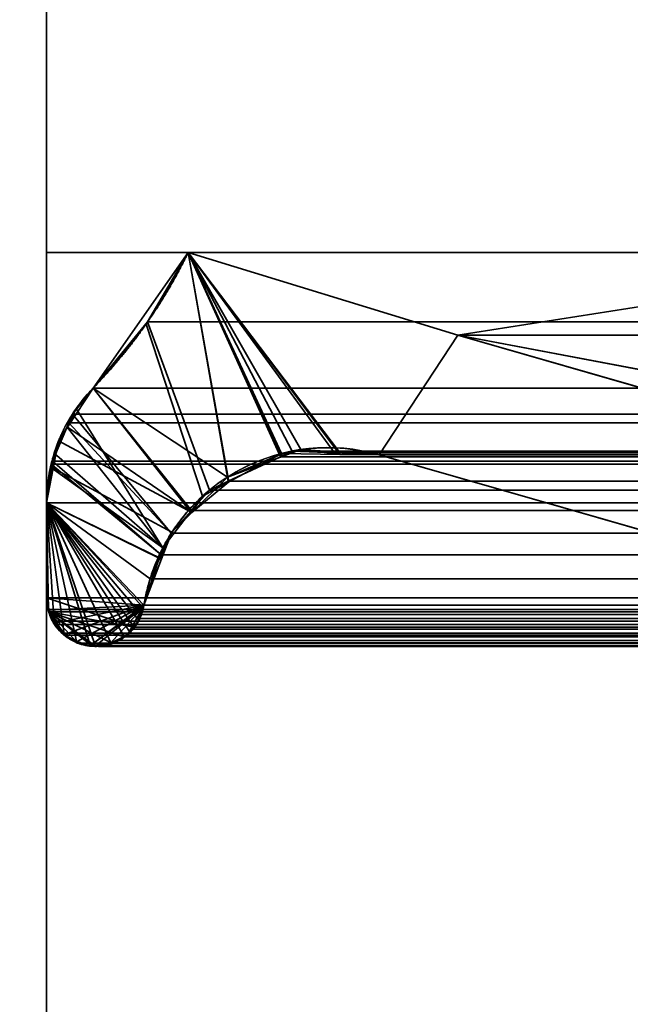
# Model space of a CAD drawing. Header units: millimetres. Extents: x -490 to 6690, y -115 to 132.
# Tile 468 of 656: x 2586.89 to 2589.49, y 0.79 to 4.99. Entities that reach past the tile are written whole.
import ezdxf

# ---------------------------------------------------------------- set-up
doc = ezdxf.new("R2010")
doc.units = ezdxf.units.MM
doc.layers.add('151', color=7, linetype='Continuous', true_color=0xffffff)

# ---------------------------------------------------------------- blocks, each defined once
blk = doc.blocks.new('UG_SURFACE_003')
at = {"layer": '151', "color": 252, "linetype": 'Continuous', "lineweight": 35}
for points in [[(3589.9999, -6.2, 2201.9999), (3589.9999, 113.2, 2201.9999), (2410.0001, 113.2, 2201.9999), (2410.0001, -6.2, 2201.9999)], [(2559.9999, -6.2, 2052), (2559.9999, 113.2, 2052), (3440.0001, 113.2, 2052), (3440.0001, -6.2, 2052)]]:
    blk.add_3dface(points, dxfattribs=at)
blk = doc.blocks.new('UG_SURFACE_183')
at = {"layer": '151', "color": 7, "linetype": 'Continuous', "lineweight": 35}
for points in [[(2586.75, -22, -8), (2586.75, 16, -8), (2586.9999, 16, -8), (2586.9999, -22, -8)], [(2586.9999, -22, 2020), (2586.9999, 16, 2020), (2586.75, 16, 2020.2501), (2586.75, -22, 2020.2501)], [(2586.9999, 16, 2020), (2586.9999, -22, 2020), (2586.9999, -22, -8), (2586.9999, 16, -8)]]:
    blk.add_3dface(points, dxfattribs=at)
blk = doc.blocks.new('UG_SURFACE_187')
at = {"layer": '151', "color": 14, "linetype": 'Continuous', "lineweight": 35}
for points in [[(3417.3, -10, 2024.3001), (3417.3, 19, 2024.3001), (2582.7, 19, 2024.3001), (2582.7, -10, 2024.3001)], [(3413.25, 16.25, 2020.2501), (3413.25, -22, 2020.2501), (2586.75, -22, 2020.2501), (2586.75, 16.25, 2020.2501)]]:
    blk.add_3dface(points, dxfattribs=at)
blk = doc.blocks.new('UG_SURFACE_188')
at = {"layer": '151', "color": 7, "linetype": 'Continuous', "lineweight": 35}
for points in [[(2586.75, 16, 2020.2501), (2586.75, -22, 2020.2501), (3413.25, -22, 2020.2501), (3413.25, 16, 2020.2501)], [(2586.75, -22, 2020.2501), (2586.75, 16, 2020.2501), (2586.9999, 16, 2020), (2586.9999, -22, 2020)], [(3413.0001, 16, 2020), (3413.0001, -22, 2020), (2586.9999, -22, 2020), (2586.9999, 16, 2020)]]:
    blk.add_3dface(points, dxfattribs=at)
blk = doc.blocks.new('UG_SURFACE_195')
at = {"layer": '151', "color": 46, "linetype": 'Continuous', "lineweight": 35}
for points in [[(2587.424, 3.6946, 2019.5761), (2587.6036, 4, -8), (2587.1983, 3.4215, -8)], [(2587.1983, 3.4215, -8), (2587.6036, 4, -8), (2587.7717, 3.0426, -8)], [(2587.424, 3.6946, 2019.5761), (2587.6036, 4, 2019.3963), (2587.6036, 4, -8)], [(2587.6036, 4, 2019.3963), (2587.424, 3.6946, 2019.5761), (2587.6646, 2.9606, 2019.3355), (2587.7774, 3.0214, 2019.2227)], [(2587.6036, 4, 2019.3963), (2591.0001, 4, 2016), (2591.0001, 4, -8), (2587.6036, 4, -8)], [(2587.6036, 4, -8), (2588.7532, 3.6468, -8), (2588.4178, 3.1368, -8), (2588.2492, 3.1481, -8)], [(2587.6036, 4, -8), (2588.0845, 3.1592, -8), (2588.0051, 3.1295, -8)], [(2588.0051, 3.1295, -8), (2587.7717, 3.0426, -8), (2587.6036, 4, -8)], [(2588.2492, 3.1481, -8), (2588.0845, 3.1592, -8), (2587.6036, 4, -8)], [(2588.7532, 3.6468, -8), (2587.6036, 4, -8), (2591.0001, 4, -8)], [(2587.6036, 4, 2019.3963), (2588.0017, 3.1426, 2018.9984), (2588.2504, 3.1391, 2018.7497)], [(2588.2504, 3.1391, 2018.7497), (2588.4178, 3.1368, 2018.5823), (2588.7532, 3.6468, 2018.2469), (2587.6036, 4, 2019.3963)], [(2587.7774, 3.0214, 2019.2227), (2588.0003, 3.1419, 2018.9996), (2587.6036, 4, 2019.3963)], [(2588.0003, 3.1419, 2018.9996), (2588.0017, 3.1426, 2018.9984), (2587.6036, 4, 2019.3963)], [(2591.0001, 4, 2016), (2587.6036, 4, 2019.3963), (2588.7532, 3.6468, 2018.2469)], [(2591.0001, 4, -8), (2594.0709, 3.15, -8), (2591.3918, 3.15, -8), (2588.7532, 3.6468, -8)], [(2588.7532, 3.6468, 2018.2469), (2591.3918, 3.15, 2015.6081), (2594.0709, 3.15, 2012.9292), (2591.0001, 4, 2016)], [(2587.1983, 3.4215, -8), (2587.1983, 3.4215, 2019.8019), (2587.424, 3.6946, 2019.5761)], [(2587.6136, 2.8944, 2019.3863), (2587.6646, 2.9606, 2019.3355), (2587.424, 3.6946, 2019.5761), (2587.1983, 3.4215, 2019.8019)], [(2592.6483, 1.9237, -8), (2588.4178, 3.1368, -8), (2588.7532, 3.6468, -8), (2592.8087, 2.4839, -8)], [(2592.8087, 2.4839, 2014.1912), (2588.7532, 3.6468, 2018.2469), (2588.4178, 3.1368, 2018.5823), (2592.6483, 1.9237, 2014.3518)], [(2588.7532, 3.6468, -8), (2591.3918, 3.15, -8), (2591.3918, 3.15, 2015.6081), (2588.7532, 3.6468, 2018.2469)], [(2592.8087, 2.4839, -8), (2588.7532, 3.6468, -8), (2588.7532, 3.6468, 2018.2469), (2592.8087, 2.4839, 2014.1912)], [(2587.0895, 3.2551, -8), (2587.1265, 3.3349, 2019.8734), (2587.1983, 3.4215, 2019.8019)], [(2587.1983, 3.4215, 2019.8019), (2587.1983, 3.4215, -8), (2587.0895, 3.2551, -8)], [(2587.7717, 3.0426, -8), (2587.6193, 2.8917, -8), (2587.0895, 3.2551, -8), (2587.1983, 3.4215, -8)], [(2587.4951, 2.7402, 2019.505), (2587.6136, 2.8944, 2019.3863), (2587.1983, 3.4215, 2019.8019), (2587.1265, 3.3349, 2019.8734)], [(2587.0895, 3.2551, -8), (2587.0872, 3.2547, 2019.913), (2587.1265, 3.3349, 2019.8734)], [(2587.1265, 3.3349, 2019.8734), (2587.0872, 3.2547, 2019.913), (2587.4951, 2.7402, 2019.505)], [(2587.0514, 3.1966, -8), (2587.0326, 3.1439, 2019.9676), (2587.0872, 3.2547, 2019.913)], [(2587.0872, 3.2547, 2019.913), (2587.0326, 3.1439, 2019.9676), (2587.4951, 2.7402, 2019.505)], [(2587.0872, 3.2547, 2019.913), (2587.0895, 3.2551, -8), (2587.0514, 3.1966, -8)], [(2587.0514, 3.1966, -8), (2587.0895, 3.2551, -8), (2587.6193, 2.8917, -8)], [(2587.0326, 3.1439, 2019.9676), (2587.0514, 3.1966, -8), (2587.0287, 3.08, -8)], [(2587.6193, 2.8917, -8), (2587.5344, 2.8076, -8), (2587.0287, 3.08, -8), (2587.0514, 3.1966, -8)], [(2588.0051, 3.1295, -8), (2588.0845, 3.1592, -8), (2588.0017, 3.1426, 2018.9984)], [(2588.2504, 3.1391, 2018.7497), (2588.0017, 3.1426, 2018.9984), (2588.0845, 3.1592, -8)], [(2588.0845, 3.1592, -8), (2588.2492, 3.1481, -8), (2588.2504, 3.1391, 2018.7497)], [(2587.0287, 3.08, -8), (2587.0228, 3.0804, 2019.9773), (2587.0326, 3.1439, 2019.9676)], [(2587.4951, 2.7402, 2019.505), (2587.0326, 3.1439, 2019.9676), (2587.0228, 3.0804, 2019.9773)], [(2587.7717, 3.0426, -8), (2588.0051, 3.1295, -8), (2588.0003, 3.1419, 2018.9996)], [(2588.0003, 3.1419, 2018.9996), (2587.7774, 3.0214, 2019.2227), (2587.7717, 3.0426, -8)], [(2588.0017, 3.1426, 2018.9984), (2588.0003, 3.1419, 2018.9996), (2588.0051, 3.1295, -8)], [(2588.2492, 3.1481, -8), (2588.4178, 3.1368, -8), (2588.4178, 3.1368, 2018.5823)], [(2588.4178, 3.1368, 2018.5823), (2588.2504, 3.1391, 2018.7497), (2588.2492, 3.1481, -8)], [(2588.4178, 3.1368, -8), (2592.6483, 1.9237, -8), (2592.6483, 1.9237, 2014.3518), (2588.4178, 3.1368, 2018.5823)], [(2586.9999, 2.933, -8), (2586.9999, 2.933, 2020), (2587.0228, 3.0804, 2019.9773)], [(2587.0228, 3.0804, 2019.9773), (2587.0287, 3.08, -8), (2586.9999, 2.933, -8)], [(2587.4805, 2.6958, 2019.5196), (2587.4951, 2.7402, 2019.505), (2587.0228, 3.0804, 2019.9773), (2586.9999, 2.933, 2020)], [(2586.9999, 2.933, -8), (2587.0287, 3.08, -8), (2587.5344, 2.8076, -8), (2587.4906, 2.6934, -8)], [(2587.6193, 2.8917, -8), (2587.7717, 3.0426, -8), (2587.7774, 3.0214, 2019.2227)], [(2587.7774, 3.0214, 2019.2227), (2587.6646, 2.9606, 2019.3355), (2587.6193, 2.8917, -8)], [(2587.6646, 2.9606, 2019.3355), (2587.6136, 2.8944, 2019.3863), (2587.6193, 2.8917, -8)], [(2586.9999, 2.933, -8), (2586.9999, 2.5278, -8), (2586.9999, 2.5278, 2020), (2586.9999, 2.933, 2020)], [(2586.9999, 2.5278, -8), (2586.9999, 2.933, -8), (2587.4906, 2.6934, -8), (2587.415, 2.4958, -8)], [(2586.9999, 2.933, 2020), (2587.1274, 2.3424, 2019.8724), (2587.1837, 2.3206, 2019.8164), (2587.1878, 2.3212, 2019.8123)], [(2586.9999, 2.933, 2020), (2586.9999, 2.5278, 2020), (2587.0054, 2.4808, 2019.9947), (2587.0082, 2.474, 2019.9919)], [(2586.9999, 2.933, 2020), (2587.0745, 2.3719, 2019.9256), (2587.0872, 2.3581, 2019.913), (2587.1274, 2.3424, 2019.8724)], [(2587.0082, 2.474, 2019.9919), (2587.0302, 2.4196, 2019.9697), (2587.0326, 2.4171, 2019.9676), (2586.9999, 2.933, 2020)], [(2586.9999, 2.933, 2020), (2587.2071, 2.3243, 2019.793), (2587.2738, 2.3348, 2019.7263)], [(2587.0326, 2.4171, 2019.9676), (2587.0745, 2.3719, 2019.9256), (2586.9999, 2.933, 2020)], [(2586.9999, 2.933, 2020), (2587.3551, 2.3805, 2019.645), (2587.3935, 2.4312, 2019.6064)], [(2587.1878, 2.3212, 2019.8123), (2587.2071, 2.3243, 2019.793), (2586.9999, 2.933, 2020)], [(2586.9999, 2.933, 2020), (2587.415, 2.4958, 2019.5851), (2587.4805, 2.6958, 2019.5196)], [(2587.3935, 2.4312, 2019.6064), (2587.3942, 2.432, 2019.6059), (2587.4116, 2.4855, 2019.5885), (2586.9999, 2.933, 2020)], [(2587.2738, 2.3348, 2019.7263), (2587.2965, 2.3384, 2019.7036), (2587.3313, 2.3618, 2019.6686), (2586.9999, 2.933, 2020)], [(2587.3313, 2.3618, 2019.6686), (2587.3508, 2.3749, 2019.6493), (2587.3551, 2.3805, 2019.645), (2586.9999, 2.933, 2020)], [(2587.4116, 2.4855, 2019.5885), (2587.415, 2.4958, 2019.5851), (2586.9999, 2.933, 2020)], [(2587.6136, 2.8944, 2019.3863), (2587.4951, 2.7402, 2019.505), (2587.5344, 2.8076, -8)], [(2587.5344, 2.8076, -8), (2587.6193, 2.8917, -8), (2587.6136, 2.8944, 2019.3863)], [(2587.4906, 2.6934, -8), (2587.5344, 2.8076, -8), (2587.4951, 2.7402, 2019.505)], [(2587.4951, 2.7402, 2019.505), (2587.4805, 2.6958, 2019.5196), (2587.4906, 2.6934, -8)], [(2587.415, 2.4958, -8), (2587.4906, 2.6934, -8), (2587.4805, 2.6958, 2019.5196)], [(2587.4805, 2.6958, 2019.5196), (2587.415, 2.4958, 2019.5851), (2587.415, 2.4958, -8)], [(2586.9999, 2.5278, -8), (2587.0116, 2.4742, -8), (2587.0082, 2.474, 2019.9919)], [(2587.0082, 2.474, 2019.9919), (2587.0054, 2.4808, 2019.9947), (2586.9999, 2.5278, -8)], [(2587.0054, 2.4808, 2019.9947), (2586.9999, 2.5278, 2020), (2586.9999, 2.5278, -8)], [(2587.415, 2.4958, -8), (2587.0116, 2.4742, -8), (2586.9999, 2.5278, -8)], [(2587.0354, 2.4189, -8), (2587.0187, 2.4414, -8), (2587.0116, 2.4742, -8), (2587.415, 2.4958, -8)], [(2587.0731, 2.3696, -8), (2587.0714, 2.3705, -8), (2587.0354, 2.4189, -8), (2587.415, 2.4958, -8)], [(2587.415, 2.4958, -8), (2587.1279, 2.3393, -8), (2587.0731, 2.3696, -8)], [(2587.415, 2.4958, -8), (2587.1882, 2.3248, -8), (2587.1489, 2.3278, -8), (2587.1279, 2.3393, -8)], [(2587.1882, 2.3248, -8), (2587.415, 2.4958, -8), (2587.4109, 2.4854, -8)], [(2587.2078, 2.3233, -8), (2587.1882, 2.3248, -8), (2587.4109, 2.4854, -8)], [(2587.4109, 2.4854, -8), (2587.2726, 2.334, -8), (2587.2371, 2.321, -8), (2587.2078, 2.3233, -8)], [(2587.2726, 2.334, -8), (2587.4109, 2.4854, -8), (2587.3523, 2.383, -8), (2587.3303, 2.3613, -8)], [(2587.4109, 2.4854, -8), (2587.3904, 2.4323, -8), (2587.3833, 2.4133, -8), (2587.3523, 2.383, -8)], [(2587.3904, 2.4323, -8), (2587.4109, 2.4854, -8), (2587.4116, 2.4855, 2019.5885)], [(2587.4116, 2.4855, 2019.5885), (2587.3942, 2.432, 2019.6059), (2587.3904, 2.4323, -8)], [(2587.4109, 2.4854, -8), (2587.415, 2.4958, -8), (2587.415, 2.4958, 2019.5851)], [(2587.415, 2.4958, 2019.5851), (2587.4116, 2.4855, 2019.5885), (2587.4109, 2.4854, -8)], [(2587.0302, 2.4196, 2019.9697), (2587.0082, 2.474, 2019.9919), (2587.0116, 2.4742, -8)], [(2587.0116, 2.4742, -8), (2587.0187, 2.4414, -8), (2587.0302, 2.4196, 2019.9697)], [(2587.0187, 2.4414, -8), (2587.0354, 2.4189, -8), (2587.0326, 2.4171, 2019.9676)], [(2587.0326, 2.4171, 2019.9676), (2587.0302, 2.4196, 2019.9697), (2587.0187, 2.4414, -8)], [(2587.0745, 2.3719, 2019.9256), (2587.0326, 2.4171, 2019.9676), (2587.0354, 2.4189, -8)], [(2587.0354, 2.4189, -8), (2587.0714, 2.3705, -8), (2587.0745, 2.3719, 2019.9256)], [(2587.3523, 2.383, -8), (2587.3833, 2.4133, -8), (2587.3935, 2.4312, 2019.6064)], [(2587.3935, 2.4312, 2019.6064), (2587.3551, 2.3805, 2019.645), (2587.3523, 2.383, -8)], [(2587.3833, 2.4133, -8), (2587.3904, 2.4323, -8), (2587.3935, 2.4312, 2019.6064)], [(2587.3942, 2.432, 2019.6059), (2587.3935, 2.4312, 2019.6064), (2587.3904, 2.4323, -8)], [(2587.0714, 2.3705, -8), (2587.0731, 2.3696, -8), (2587.0745, 2.3719, 2019.9256)], [(2587.0872, 2.3581, 2019.913), (2587.0745, 2.3719, 2019.9256), (2587.0731, 2.3696, -8)], [(2587.0731, 2.3696, -8), (2587.1279, 2.3393, -8), (2587.1274, 2.3424, 2019.8724)], [(2587.1274, 2.3424, 2019.8724), (2587.0872, 2.3581, 2019.913), (2587.0731, 2.3696, -8)], [(2587.2726, 2.334, -8), (2587.3201, 2.3513, -8), (2587.3313, 2.3618, 2019.6686)], [(2587.3313, 2.3618, 2019.6686), (2587.2965, 2.3384, 2019.7036), (2587.2726, 2.334, -8)], [(2587.3303, 2.3613, -8), (2587.3201, 2.3513, -8), (2587.2726, 2.334, -8)], [(2587.3201, 2.3513, -8), (2587.3303, 2.3613, -8), (2587.3313, 2.3618, 2019.6686)], [(2587.3303, 2.3613, -8), (2587.3523, 2.383, -8), (2587.3551, 2.3805, 2019.645)], [(2587.3551, 2.3805, 2019.645), (2587.3508, 2.3749, 2019.6493), (2587.3303, 2.3613, -8)], [(2587.3508, 2.3749, 2019.6493), (2587.3313, 2.3618, 2019.6686), (2587.3303, 2.3613, -8)], [(2587.1274, 2.3424, 2019.8724), (2587.1279, 2.3393, -8), (2587.1489, 2.3278, -8)], [(2587.1837, 2.3206, 2019.8164), (2587.1274, 2.3424, 2019.8724), (2587.1489, 2.3278, -8)], [(2587.1489, 2.3278, -8), (2587.1882, 2.3248, -8), (2587.1878, 2.3212, 2019.8123)], [(2587.1878, 2.3212, 2019.8123), (2587.1837, 2.3206, 2019.8164), (2587.1489, 2.3278, -8)], [(2587.2071, 2.3243, 2019.793), (2587.1878, 2.3212, 2019.8123), (2587.1882, 2.3248, -8)], [(2587.1882, 2.3248, -8), (2587.2078, 2.3233, -8), (2587.2071, 2.3243, 2019.793)], [(2587.2738, 2.3348, 2019.7263), (2587.2071, 2.3243, 2019.793), (2587.2371, 2.321, -8)], [(2587.2071, 2.3243, 2019.793), (2587.2078, 2.3233, -8), (2587.2371, 2.321, -8)], [(2587.2371, 2.321, -8), (2587.2726, 2.334, -8), (2587.2738, 2.3348, 2019.7263)], [(2587.2965, 2.3384, 2019.7036), (2587.2738, 2.3348, 2019.7263), (2587.2726, 2.334, -8)], [(2592.6621, 1.3457, -8), (2587.383, -0.45, -8), (2587.383, -0.45, 2019.6168), (2592.6621, 1.3457, 2014.3378)], [(2587.383, -0.45, -8), (2592.6621, 1.3457, -8), (2588.4304, -0.5259, -8)], [(2592.6621, 1.3457, 2014.3378), (2587.383, -0.45, 2019.6168), (2588.5034, -0.4967, 2018.4968), (2589.5748, -0.273, 2017.4251)], [(2588.4824, -0.5051, -8), (2588.4304, -0.5259, -8), (2592.6621, 1.3457, -8)], [(2592.6621, 1.3457, -8), (2588.5034, -0.4967, -8), (2588.4824, -0.5051, -8)], [(2592.6621, 1.3457, -8), (2593.1685, 0.9846, -8), (2588.5034, -0.4967, -8)], [(2590.6248, 0.0371, -8), (2588.5034, -0.4967, -8), (2593.1685, 0.9846, -8), (2593.0855, 0.935, -8)]]:
    blk.add_3dface(points, dxfattribs=at)
blk = doc.blocks.new('UG_SURFACE_196')
at = {"layer": '151', "color": 46, "linetype": 'Continuous', "lineweight": 35}
for points in [[(2587.4305, 3.7039, 2019.5696), (3412.8017, 3.4215, 2019.8019), (3412.3964, 4, 2019.3963)], [(3412.3964, 4, 2019.3963), (2587.6036, 4, 2019.3963), (2587.4305, 3.7039, 2019.5696)], [(2587.7748, 3.0242, 2019.2254), (2587.6939, 2.986, 2019.3059), (2587.4305, 3.7039, 2019.5696), (2587.6036, 4, 2019.3963)], [(3412.3964, 4, 2019.3963), (3408.9999, 4, 2016), (2591.0001, 4, 2016), (2587.6036, 4, 2019.3963)], [(2587.6036, 4, 2019.3963), (2588.7532, 3.6468, 2018.2469), (2588.4178, 3.1368, 2018.5823), (2588.228, 3.145, 2018.7721)], [(2587.6036, 4, 2019.3963), (2588.0468, 3.1528, 2018.9531), (2587.9967, 3.1291, 2019.0032)], [(2587.9967, 3.1291, 2019.0032), (2587.7748, 3.0242, 2019.2254), (2587.6036, 4, 2019.3963)], [(2588.7532, 3.6468, 2018.2469), (2587.6036, 4, 2019.3963), (2591.0001, 4, 2016)], [(2588.228, 3.145, 2018.7721), (2588.0468, 3.1528, 2018.9531), (2587.6036, 4, 2019.3963)], [(2591.0001, 4, 2016), (2594.0709, 3.15, 2012.9292), (2591.3918, 3.15, 2015.6081), (2588.7532, 3.6468, 2018.2469)], [(2587.4305, 3.7039, 2019.5696), (2587.1983, 3.4215, 2019.8019), (3412.8017, 3.4215, 2019.8019)], [(2587.1983, 3.4215, 2019.8019), (2587.4305, 3.7039, 2019.5696), (2587.6939, 2.986, 2019.3059), (2587.6174, 2.8998, 2019.3827)], [(2592.6483, 1.9237, 2014.3518), (2588.4178, 3.1368, 2018.5823), (2588.7532, 3.6468, 2018.2469), (2592.8087, 2.4839, 2014.1912)], [(2592.8087, 2.4839, 2014.1912), (2588.7532, 3.6468, 2018.2469), (3411.2468, 3.6468, 2018.2469), (3407.1913, 2.4839, 2014.1912)], [(2588.7532, 3.6468, 2018.2469), (2591.3918, 3.15, 2015.6081), (3408.6082, 3.15, 2015.6081), (3411.2468, 3.6468, 2018.2469)], [(2587.1983, 3.4215, 2019.8019), (2587.1105, 3.3108, 2019.8896), (3412.9071, 3.2737, 2019.9072)], [(2587.6174, 2.8998, 2019.3827), (2587.5318, 2.8036, 2019.4681), (2587.1105, 3.3108, 2019.8896), (2587.1983, 3.4215, 2019.8019)], [(3412.9071, 3.2737, 2019.9072), (3412.8017, 3.4215, 2019.8019), (2587.1983, 3.4215, 2019.8019)], [(2587.1105, 3.3108, 2019.8896), (2587.0945, 3.2736, 2019.9053), (3412.9071, 3.2737, 2019.9072)], [(2587.0945, 3.2736, 2019.9053), (2587.1105, 3.3108, 2019.8896), (2587.5318, 2.8036, 2019.4681)], [(2587.0247, 3.1095, 2019.9754), (3412.9248, 3.2492, 2019.9246), (3412.9071, 3.2737, 2019.9072)], [(3412.9071, 3.2737, 2019.9072), (2587.0945, 3.2736, 2019.9053), (2587.0247, 3.1095, 2019.9754)], [(2587.0247, 3.1095, 2019.9754), (2587.0945, 3.2736, 2019.9053), (2587.5318, 2.8036, 2019.4681), (2587.4887, 2.7108, 2019.5115)], [(2587.0247, 3.1095, 2019.9754), (3412.976, 3.1103, 2019.9759), (3412.9248, 3.2492, 2019.9246)], [(3412.0033, 3.1291, 2019.0032), (2587.9967, 3.1291, 2019.0032), (2588.0468, 3.1528, 2018.9531)], [(2588.0468, 3.1528, 2018.9531), (2588.228, 3.145, 2018.7721), (3411.772, 3.145, 2018.7721), (3411.9532, 3.1528, 2018.9531)], [(3411.9532, 3.1528, 2018.9531), (3412.0033, 3.1291, 2019.0032), (2588.0468, 3.1528, 2018.9531)], [(2587.0247, 3.1095, 2019.9754), (2587.0194, 3.0974, 2019.9804), (3412.9798, 3.0997, 2019.98)], [(2587.0194, 3.0974, 2019.9804), (2587.0247, 3.1095, 2019.9754), (2587.4887, 2.7108, 2019.5115)], [(3412.9798, 3.0997, 2019.98), (3412.976, 3.1103, 2019.9759), (2587.0247, 3.1095, 2019.9754)], [(2587.9967, 3.1291, 2019.0032), (3412.0033, 3.1291, 2019.0032), (3412.2252, 3.0242, 2019.2254), (2587.7748, 3.0242, 2019.2254)], [(2588.4178, 3.1368, 2018.5823), (3411.5822, 3.1368, 2018.5823), (3411.772, 3.145, 2018.7721), (2588.228, 3.145, 2018.7721)], [(2588.4178, 3.1368, 2018.5823), (2592.6483, 1.9237, 2014.3518), (3407.3517, 1.9237, 2014.3518), (3411.5822, 3.1368, 2018.5823)], [(2586.9999, 2.933, 2020), (3413.0001, 2.933, 2020), (3412.9798, 3.0997, 2019.98)], [(2587.0194, 3.0974, 2019.9804), (2586.9999, 2.933, 2020), (3412.9798, 3.0997, 2019.98)], [(2587.4887, 2.7108, 2019.5115), (2587.441, 2.6087, 2019.5589), (2586.9999, 2.933, 2020), (2587.0194, 3.0974, 2019.9804)], [(2587.6939, 2.986, 2019.3059), (2587.7748, 3.0242, 2019.2254), (3412.2252, 3.0242, 2019.2254), (3412.3061, 2.986, 2019.3059)], [(3412.3061, 2.986, 2019.3059), (2587.6174, 2.8998, 2019.3827), (2587.6939, 2.986, 2019.3059)], [(3412.3061, 2.986, 2019.3059), (3412.3826, 2.8998, 2019.3827), (2587.6174, 2.8998, 2019.3827)], [(2586.9999, 2.933, 2020), (2586.9999, 2.5278, 2020), (3413.0001, 2.5278, 2020), (3413.0001, 2.933, 2020)], [(2586.9999, 2.933, 2020), (2587.441, 2.6087, 2019.5589), (2587.415, 2.4958, 2019.5851), (2587.4028, 2.4565, 2019.5971)], [(2587.4028, 2.4565, 2019.5971), (2587.3976, 2.439, 2019.6023), (2587.374, 2.4019, 2019.6261), (2586.9999, 2.933, 2020)], [(2586.9999, 2.5278, 2020), (2586.9999, 2.933, 2020), (2587.374, 2.4019, 2019.6261)], [(2587.5318, 2.8036, 2019.4681), (2587.6174, 2.8998, 2019.3827), (3412.3826, 2.8998, 2019.3827), (3412.4682, 2.8036, 2019.4681)], [(3412.4682, 2.8036, 2019.4681), (2587.4887, 2.7108, 2019.5115), (2587.5318, 2.8036, 2019.4681)], [(3412.4682, 2.8036, 2019.4681), (3412.5113, 2.7108, 2019.5115), (2587.4887, 2.7108, 2019.5115)], [(2587.441, 2.6087, 2019.5589), (2587.4887, 2.7108, 2019.5115), (3412.5113, 2.7108, 2019.5115), (3412.559, 2.6087, 2019.5589)], [(3412.559, 2.6087, 2019.5589), (2587.415, 2.4958, 2019.5851), (2587.441, 2.6087, 2019.5589)], [(3412.559, 2.6087, 2019.5589), (3412.585, 2.4958, 2019.5851), (2587.415, 2.4958, 2019.5851)], [(3413.0001, 2.5278, 2020), (2586.9999, 2.5278, 2020), (2587.0061, 2.478, 2019.994)], [(2587.374, 2.4019, 2019.6261), (2587.0099, 2.4683, 2019.9902), (2587.0061, 2.478, 2019.994), (2586.9999, 2.5278, 2020)], [(3412.9939, 2.478, 2019.994), (3413.0001, 2.5278, 2020), (2587.0061, 2.478, 2019.994)], [(2587.0061, 2.478, 2019.994), (2587.0099, 2.4683, 2019.9902), (3412.9901, 2.4683, 2019.9902), (3412.9939, 2.478, 2019.994)], [(3412.585, 2.4958, 2019.5851), (3412.5972, 2.4565, 2019.5971), (2587.4028, 2.4565, 2019.5971), (2587.415, 2.4958, 2019.5851)], [(3412.9741, 2.4272, 2019.9742), (2587.0099, 2.4683, 2019.9902), (2587.0259, 2.4272, 2019.9742)], [(3412.9741, 2.4272, 2019.9742), (3412.9901, 2.4683, 2019.9902), (2587.0099, 2.4683, 2019.9902)], [(2587.0099, 2.4683, 2019.9902), (2587.2746, 2.335, 2019.7256), (2587.2216, 2.3195, 2019.7783), (2587.2085, 2.3216, 2019.7914)], [(2587.0099, 2.4683, 2019.9902), (2587.3287, 2.3607, 2019.6712), (2587.3103, 2.3454, 2019.6898), (2587.2746, 2.335, 2019.7256)], [(2587.0099, 2.4683, 2019.9902), (2587.0786, 2.3678, 2019.9213), (2587.0643, 2.3771, 2019.9356), (2587.0359, 2.4141, 2019.964)], [(2587.2085, 2.3216, 2019.7914), (2587.1916, 2.3244, 2019.8083), (2587.0099, 2.4683, 2019.9902)], [(2587.0099, 2.4683, 2019.9902), (2587.1327, 2.334, 2019.8674), (2587.1303, 2.3343, 2019.8696), (2587.0786, 2.3678, 2019.9213)], [(2587.0099, 2.4683, 2019.9902), (2587.374, 2.4019, 2019.6261), (2587.3685, 2.3936, 2019.6314), (2587.3287, 2.3607, 2019.6712)], [(2587.1916, 2.3244, 2019.8083), (2587.1327, 2.334, 2019.8674), (2587.0099, 2.4683, 2019.9902)], [(2587.0359, 2.4141, 2019.964), (2587.0259, 2.4272, 2019.9742), (2587.0099, 2.4683, 2019.9902)], [(3412.6024, 2.439, 2019.6023), (2587.374, 2.4019, 2019.6261), (2587.3976, 2.439, 2019.6023)], [(3412.6024, 2.439, 2019.6023), (3412.626, 2.4019, 2019.6261), (2587.374, 2.4019, 2019.6261)], [(2587.3976, 2.439, 2019.6023), (3412.5972, 2.4565, 2019.5971), (3412.6024, 2.439, 2019.6023)], [(2587.3976, 2.439, 2019.6023), (2587.4028, 2.4565, 2019.5971), (3412.5972, 2.4565, 2019.5971)], [(2587.0259, 2.4272, 2019.9742), (2587.0359, 2.4141, 2019.964), (3412.9641, 2.4141, 2019.964), (3412.9741, 2.4272, 2019.9742)], [(3412.9641, 2.4141, 2019.964), (2587.0359, 2.4141, 2019.964), (2587.0643, 2.3771, 2019.9356)], [(3412.9357, 2.3771, 2019.9356), (3412.9641, 2.4141, 2019.964), (2587.0643, 2.3771, 2019.9356)], [(3412.6315, 2.3936, 2019.6314), (2587.3287, 2.3607, 2019.6712), (2587.3685, 2.3936, 2019.6314)], [(3412.6315, 2.3936, 2019.6314), (3412.6713, 2.3607, 2019.6712), (2587.3287, 2.3607, 2019.6712)], [(2587.3685, 2.3936, 2019.6314), (3412.626, 2.4019, 2019.6261), (3412.6315, 2.3936, 2019.6314)], [(2587.3685, 2.3936, 2019.6314), (2587.374, 2.4019, 2019.6261), (3412.626, 2.4019, 2019.6261)], [(2587.0643, 2.3771, 2019.9356), (2587.0786, 2.3678, 2019.9213), (3412.9214, 2.3678, 2019.9213), (3412.9357, 2.3771, 2019.9356)], [(3412.8697, 2.3343, 2019.8696), (2587.0786, 2.3678, 2019.9213), (2587.1303, 2.3343, 2019.8696)], [(3412.8697, 2.3343, 2019.8696), (3412.9214, 2.3678, 2019.9213), (2587.0786, 2.3678, 2019.9213)], [(2587.3103, 2.3454, 2019.6898), (3412.6713, 2.3607, 2019.6712), (3412.6897, 2.3454, 2019.6898)], [(2587.3103, 2.3454, 2019.6898), (2587.3287, 2.3607, 2019.6712), (3412.6713, 2.3607, 2019.6712)], [(2587.1303, 2.3343, 2019.8696), (2587.1327, 2.334, 2019.8674), (3412.8673, 2.334, 2019.8674), (3412.8697, 2.3343, 2019.8696)], [(2587.1916, 2.3244, 2019.8083), (3412.8084, 2.3244, 2019.8083), (3412.8673, 2.334, 2019.8674), (2587.1327, 2.334, 2019.8674)], [(2587.2085, 2.3216, 2019.7914), (3412.7915, 2.3216, 2019.7914), (3412.8084, 2.3244, 2019.8083), (2587.1916, 2.3244, 2019.8083)], [(3412.7784, 2.3195, 2019.7783), (2587.2085, 2.3216, 2019.7914), (2587.2216, 2.3195, 2019.7783)], [(3412.7784, 2.3195, 2019.7783), (3412.7915, 2.3216, 2019.7914), (2587.2085, 2.3216, 2019.7914)], [(2587.2216, 2.3195, 2019.7783), (3412.7254, 2.335, 2019.7256), (3412.7784, 2.3195, 2019.7783)], [(2587.2216, 2.3195, 2019.7783), (2587.2746, 2.335, 2019.7256), (3412.7254, 2.335, 2019.7256)], [(3412.6897, 2.3454, 2019.6898), (2587.2746, 2.335, 2019.7256), (2587.3103, 2.3454, 2019.6898)], [(3412.6897, 2.3454, 2019.6898), (3412.7254, 2.335, 2019.7256), (2587.2746, 2.335, 2019.7256)], [(2592.6621, 1.3457, 2014.3378), (2587.383, -0.45, 2019.6168), (3412.617, -0.45, 2019.6168), (3407.3379, 1.3457, 2014.3378)], [(2589.5596, -0.2768, 2017.4406), (2588.5034, -0.4967, 2018.4968), (2587.383, -0.45, 2019.6168), (2592.6621, 1.3457, 2014.3378)]]:
    blk.add_3dface(points, dxfattribs=at)
blk = doc.blocks.new('UG_SURFACE_211')
at = {"layer": '151', "color": 254, "linetype": 'Continuous', "lineweight": 35}
for points in [[(2598.7501, 4, 2008.25), (2598.7501, 111.75, 2008.25), (2586.9999, 111.75, 2020), (2586.9999, 86, 2020)], [(2598.7501, 4, 2008.25), (2586.9999, 86, 2020), (2595, 12, 2012.0001)], [(2586.9999, 4, 2020), (2586.9999, 21, 2020), (2586.9999, 21, -8), (2586.9999, 4, -8)], [(2586.9999, 21, 2020), (2586.9999, 4, 2020), (2591.0001, 4, 2016), (2591.0001, 12, 2016)], [(2591.0001, 12, -8), (2591.0001, 4, -8), (2586.9999, 4, -8), (2586.9999, 21, -8)], [(2591.0001, 4, 2016), (2586.9999, 4, 2020), (2586.9999, 4, -8), (2591.0001, 4, -8)]]:
    blk.add_3dface(points, dxfattribs=at)
blk = doc.blocks.new('UG_SURFACE_214')
at = {"layer": '151', "color": 254, "linetype": 'Continuous', "lineweight": 35}
for points in [[(3423.25, 111.75, 2030.2501), (2576.75, 111.75, 2030.2501), (2576.75, -10, 2030.2501), (3423.25, -10, 2030.2501)], [(2586.9999, 86, 2020), (2586.9999, 111.75, 2020), (2598.7501, 111.75, 2008.25), (2598.7501, 4, 2008.25)], [(2595, 12, 2012.0001), (2586.9999, 86, 2020), (2598.7501, 4, 2008.25)], [(3417.5, 21, 2024.4999), (3417.5, -8, 2024.4999), (2582.5, -8, 2024.4999), (2582.5, 21, 2024.4999)], [(3413.0001, 4, 2020), (3413.0001, 21, 2020), (2586.9999, 21, 2020), (2586.9999, 4, 2020)], [(2591.0001, 12, 2016), (2591.0001, 4, 2016), (2586.9999, 4, 2020), (2586.9999, 21, 2020)], [(3413.0001, 4, 2020), (2586.9999, 4, 2020), (2591.0001, 4, 2016), (3408.9999, 4, 2016)]]:
    blk.add_3dface(points, dxfattribs=at)

msp = doc.modelspace()

# ---------------------------------------------------------------- linework, layer by layer
at = {"layer": '151', "color": 253, "linetype": 'Continuous', "lineweight": -3}
for p, q in [((2587, 4, 2020), (2587, 21, 2020)), ((2587, 4, 2020), (2587, 21, 2020)), ((2587, 4, -8), (2587, 21, -8)), ((2587, 16, 2020), (2587, -22, 2020)), ((2587, 16, -8), (2587, -22, -8)), ((2587, 16, 2020), (2587, -22, 2020)), ((2591, 4, 2016), (2587, 4, 2020)), ((2587, 4, 2020), (2587, 4, -8)), ((2587, 4, 2020), (2591, 4, 2016)), ((2591, 4, -8), (2587, 4, -8)), ((3413, 4, 2020), (2587, 4, 2020)), ((2587.6036, 4, 2019.3964), (2587.6036, 4, -8)), ((2591, 4, -8), (2587.6036, 4, -8)), ((2587.6036, 4, 2019.3964), (2591, 4, 2016)), ((2591, 4, 2016), (2587.6036, 4, 2019.3964)), ((3412.3964, 4, 2019.3964), (2587.6036, 4, 2019.3964)), ((2588.7531, 3.6468, 2018.2469), (3411.2469, 3.6468, 2018.2469)), ((2591.3919, 3.15, 2015.6081), (2588.7531, 3.6468, 2018.2469)), ((2588.7531, 3.6468, -8), (2591.3919, 3.15, -8)), ((2588.7531, 3.6468, 2018.2469), (2592.8088, 2.4839, 2014.1912)), ((2588.7531, 3.6468, -8), (2588.7531, 3.6468, 2018.2469)), ((2588.7531, 3.6468, 2018.2469), (2592.8088, 2.4839, 2014.1912)), ((2592.8088, 2.4839, -8), (2588.7531, 3.6468, -8)), ((2591.3919, 3.15, 2015.6081), (2588.7531, 3.6468, 2018.2469)), ((2587.1982, 3.4215, 2019.8018), (2587.1982, 3.4215, -8)), ((3412.8018, 3.4215, 2019.8018), (2587.1982, 3.4215, 2019.8018)), ((2588.4177, 3.1368, 2018.5823), (2592.6482, 1.9237, 2014.3518)), ((2588.4177, 3.1368, 2018.5823), (2592.6482, 1.9237, 2014.3518)), ((2588.4177, 3.1368, -8), (2592.6482, 1.9237, -8)), ((3411.5823, 3.1368, 2018.5823), (2588.4177, 3.1368, 2018.5823)), ((2588.4177, 3.1368, 2018.5823), (2588.4177, 3.1368, -8)), ((3413, 2.933, 2020), (2587, 2.933, 2020)), ((2587, 2.5278, 2020), (2587, 2.933, 2020)), ((2587, 2.933, -8), (2587, 2.5278, -8)), ((2587, 2.933, 2020), (2587, 2.933, -8)), ((2587, 2.933, 2020), (2587, 2.5278, 2020)), ((2587, 2.5278, 2020), (2587, 2.5278, -8)), ((3413, 2.5278, 2020), (2587, 2.5278, 2020)), ((2587.4149, 2.4958, 2019.5851), (2587.4149, 2.4958, -8)), ((3412.5851, 2.4958, 2019.5851), (2587.4149, 2.4958, 2019.5851))]:
    msp.add_line(p, q, dxfattribs=at)
for centre, radius, start, end in [((2585.6022, 4.9713, -8), 2.2246, 315.8403, 334.1109), ((2588.199, 2.3741, -8), 0.7934, 74.0002, 171.1778)]:
    msp.add_arc(centre, radius, start, end, dxfattribs=at)
at = {"layer": '151', "color": 253, "linetype": 'Continuous', "lineweight": -3, "extrusion": (0, 0, -1)}
for centre, radius, start, end in [((-2587.7013, 2.933, 8), 0.7013, 0, 44.1597), ((-2587.2087, 2.5278, 8), 0.2087, 188.8222, 0)]:
    msp.add_arc(centre, radius, start, end, dxfattribs=at)
at = {"layer": '151', "color": 253, "linetype": 'Continuous', "lineweight": -3}
for points, knots in [([(2587.1982, 3.4215, 2019.8018), (2587.2395, 3.4641, 2019.7605), (2587.2797, 3.5089, 2019.7203), (2587.3573, 3.6029, 2019.6427), (2587.3947, 3.6523, 2019.6053), (2587.4939, 3.7953, 2019.5061), (2587.5523, 3.8944, 2019.4477), (2587.6036, 4, 2019.3964)], [0, 0, 0, 0, 0.264723, 0.264723, 0.52951, 0.52951, 1, 1, 1, 1]), ([(2587, 2.933, 2020), (2587, 2.9609, 2020), (2587.0017, 2.9889, 2019.9983), (2587.0083, 3.0439, 2019.9917), (2587.0132, 3.071, 2019.9868), (2587.0259, 3.1238, 2019.9741), (2587.0338, 3.1496, 2019.9662), (2587.0519, 3.199, 2019.9481), (2587.0622, 3.2229, 2019.9378), (2587.0849, 3.2684, 2019.9151), (2587.0973, 3.2902, 2019.9027), (2587.1368, 3.3519, 2019.8632), (2587.1665, 3.3889, 2019.8335), (2587.1982, 3.4215, 2019.8018)], [0, 0, 0, 0, 0.143152, 0.143152, 0.286243, 0.286243, 0.429229, 0.429229, 0.572096, 0.572096, 0.714854, 0.714854, 1, 1, 1, 1]), ([(2588.4177, 3.1368, 2018.5823), (2588.2195, 3.1936, 2018.7805), (2588.0129, 3.1736, 2018.9871), (2587.6406, 2.9759, 2019.3594), (2587.4587, 2.7776, 2019.5413), (2587.4149, 2.4958, 2019.5851)], [0, 0, 0, 0, 0.5, 0.5, 1, 1, 1, 1]), ([(2587.4149, 2.4958, 2019.5851), (2587.4118, 2.4756, 2019.5882), (2587.4057, 2.4562, 2019.5943), (2587.3896, 2.422, 2019.6104), (2587.3796, 2.4067, 2019.6204), (2587.3513, 2.3731, 2019.6487), (2587.3312, 2.3571, 2019.6688), (2587.2822, 2.3298, 2019.7178), (2587.2518, 2.3213, 2019.7482), (2587.1911, 2.3176, 2019.8089), (2587.1598, 2.3224, 2019.8402), (2587.1071, 2.3438, 2019.8929), (2587.0844, 2.3579, 2019.9156), (2587.0499, 2.3909, 2019.9501), (2587.0366, 2.4077, 2019.9634), (2587.0174, 2.4424, 2019.9826), (2587.0105, 2.4597, 2019.9895), (2587.0021, 2.4939, 2019.9979), (2587, 2.5109, 2020), (2587, 2.5278, 2020)], [0, 0, 0, 0, 0.081086, 0.081086, 0.161181, 0.161181, 0.286541, 0.286541, 0.455053, 0.455053, 0.626195, 0.626195, 0.761107, 0.761107, 0.858048, 0.858048, 0.934021, 0.934021, 1, 1, 1, 1])]:
    msp.add_open_spline(points, degree=3, knots=knots, dxfattribs=at)
for points, weights in [([(2587.6036, 4, 2019.3964), (2587.526, 3.8401, 2019.474), (2587.4318, 3.6891, 2019.5682), (2587.322, 3.549, 2019.678), (2587.1982, 3.4215, 2019.8018)], [1, 0.993658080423, 0.991544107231, 0.993658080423, 1]), ([(2587, 2.933, 2020), (2587, 3.0698, 2020), (2587.0347, 3.2034, 2019.9653), (2587.1029, 3.3234, 2019.8971), (2587.1982, 3.4215, 2019.8018)], [1, 0.963330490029, 0.951107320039, 0.963330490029, 1]), ([(2587.4149, 2.4958, 2019.5851), (2587.4699, 2.8497, 2019.5301), (2587.7093, 3.14, 2019.2907), (2588.0734, 3.2355, 2018.9266), (2588.4177, 3.1368, 2018.5823)], [1, 0.830729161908, 0.774305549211, 0.830729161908, 1])]:
    msp.add_rational_spline(points, weights, degree=4, dxfattribs=at)
msp.add_rational_spline([(2587.4149, 2.4958, 2019.5851), (2587.4041, 2.4257, 2019.5959), (2587.3568, 2.3408, 2019.6432), (2587.2633, 2.3142, 2019.7367), (2587.122, 2.3251, 2019.878), (2587.0337, 2.3657, 2019.9663), (2587, 2.4569, 2020), (2587, 2.5278, 2020)], [1, 1, 0.952756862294, 1, 1, 0.952756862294, 1, 1], degree=4, knots=[0, 0, 0, 0, 0, 0.5, 0.5, 0.5, 1, 1, 1, 1, 1], dxfattribs=at)

# ---------------------------------------------------------------- block references
for name in ['UG_SURFACE_003', 'UG_SURFACE_211', 'UG_SURFACE_214', 'UG_SURFACE_187', 'UG_SURFACE_183', 'UG_SURFACE_188', 'UG_SURFACE_195', 'UG_SURFACE_196']:
    msp.add_blockref(name, (0, 0), dxfattribs=at)

doc.saveas('drawing.dxf')
